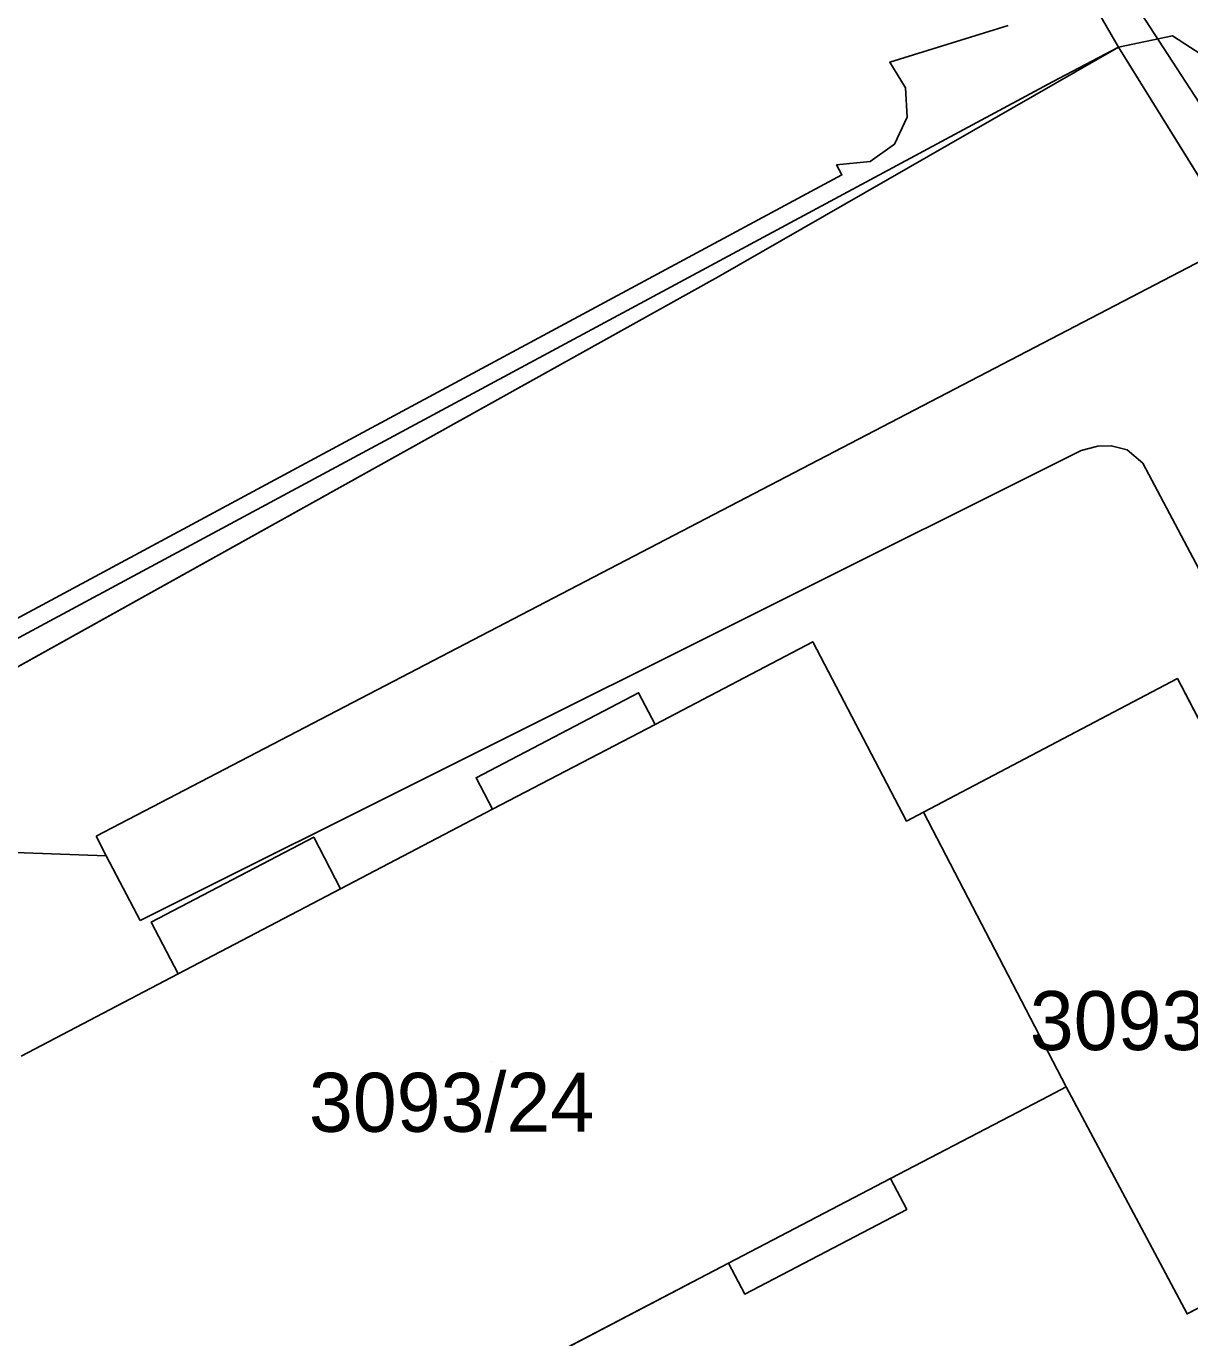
# Model space of a CAD drawing. Extents: x -264070 to -262271, y -1238894 to -1238141.
# Drawn here: x -263068.73 to -263029.3, y -1238374.68 to -1238330.23 of the extents above; entities that cross this region are included whole.
import ezdxf

# ---------------------------------------------------------------- set-up
doc = ezdxf.new("R2010")
doc.units = 0
for name, color, linetype in [('body_kn', 7, 'Continuous'), ('kladpar_druhypozemkov', 7, 'Continuous'), ('kladpar_hranice', 7, 'Continuous'), ('kladpar_parcelnecisla', 7, 'Continuous'), ('kladpar_plochy', 7, 'Continuous'), ('tarchy_linie', 7, 'Continuous'), ('zappar_hrandruhpozemk', 7, 'Continuous')]:
    doc.layers.add(name, color=color, linetype=linetype)

msp = doc.modelspace()

# ---------------------------------------------------------------- linework, layer by layer
at = {"layer": 'body_kn'}
for p, q in [((-263029.89, -1238330.55), (-263029.89, -1238330.55)), ((-263031.71, -1238330.94), (-263031.71, -1238330.94)), ((-263031.71, -1238330.94), (-263031.71, -1238330.94)), ((-263039.47, -1238331.45), (-263039.47, -1238331.45)), ((-263033.95, -1238332.12), (-263033.95, -1238332.12)), ((-263038.94, -1238332.32), (-263038.94, -1238332.32)), ((-263038.88, -1238333.31), (-263038.88, -1238333.31)), ((-263039.31, -1238334.23), (-263039.31, -1238334.23)), ((-263040.13, -1238334.82), (-263040.13, -1238334.82)), ((-263041.27, -1238334.93), (-263041.27, -1238334.93)), ((-263041.09, -1238335.27), (-263041.09, -1238335.27)), ((-263043.89, -1238337.46), (-263043.89, -1238337.46)), ((-263045.28, -1238338.72), (-263045.28, -1238338.72)), ((-263032.98, -1238344.61), (-263032.98, -1238344.61)), ((-263032.42, -1238344.46), (-263032.42, -1238344.46)), ((-263031.96, -1238344.45), (-263031.96, -1238344.45)), ((-263031.42, -1238344.59), (-263031.42, -1238344.59)), ((-263030.89, -1238345.04), (-263030.89, -1238345.04)), ((-263042.08, -1238351.09), (-263042.08, -1238351.09)), ((-263029.72, -1238352.34), (-263029.72, -1238352.34)), ((-263047.98, -1238352.82), (-263047.98, -1238352.82)), ((-263047.98, -1238352.82), (-263047.98, -1238352.82)), ((-263047.42, -1238353.89), (-263047.42, -1238353.89)), ((-263053.49, -1238355.7), (-263053.49, -1238355.7)), ((-263052.93, -1238356.77), (-263052.93, -1238356.77)), ((-263052.93, -1238356.77), (-263052.93, -1238356.77)), ((-263038.32, -1238356.87), (-263038.32, -1238356.87)), ((-263038.32, -1238356.87), (-263038.32, -1238356.87)), ((-263038.9, -1238357.17), (-263038.9, -1238357.17)), ((-263066.37, -1238357.68), (-263066.37, -1238357.68)), ((-263058.99, -1238357.71), (-263058.99, -1238357.71)), ((-263066.03, -1238358.35), (-263066.03, -1238358.35)), ((-263066.03, -1238358.35), (-263066.03, -1238358.35)), ((-263058.08, -1238359.47), (-263058.08, -1238359.47)), ((-263064.87, -1238360.54), (-263064.87, -1238360.54)), ((-263064.5, -1238360.59), (-263064.5, -1238360.59)), ((-263063.58, -1238362.34), (-263063.58, -1238362.34)), ((-263063.58, -1238362.34), (-263063.58, -1238362.34)), ((-263033.49, -1238366.18), (-263033.49, -1238366.18)), ((-263034.07, -1238366.48), (-263034.07, -1238366.48)), ((-263039.44, -1238369.28), (-263039.44, -1238369.28)), ((-263039.44, -1238369.28), (-263039.44, -1238369.28)), ((-263038.89, -1238370.33), (-263038.89, -1238370.33)), ((-263044.93, -1238372.15), (-263044.93, -1238372.15)), ((-263044.38, -1238373.2), (-263044.38, -1238373.2)), ((-263029.39, -1238373.87), (-263029.39, -1238373.87))]:
    msp.add_line(p, q, dxfattribs=at)
at = {"layer": 'kladpar_druhypozemkov'}
msp.add_line((-263052.97, -1238365.3), (-263052.97, -1238365.3), dxfattribs=at)
at = {"layer": 'kladpar_hranice'}
msp.add_line((-263045.28, -1238338.72), (-263031.71, -1238330.94), dxfattribs=at)
for points in [[(-263043.08, -1238311.28), (-263031.71, -1238330.94), (-263045.28, -1238338.72), (-263079.65, -1238357.85), (-263080.9, -1238358.55), (-263085.65, -1238359.08), (-263088.38, -1238357.79), (-263089.15, -1238356.45), (-263089.56, -1238355.75), (-263091.83, -1238351.81), (-263093.15, -1238349.53), (-263088.75, -1238347.18), (-263088.09, -1238346.83), (-263087.63, -1238346.58), (-263087.98, -1238345.96), (-263090.48, -1238341.55), (-263091.19, -1238340.31), (-263099.43, -1238325.24)], [(-262953.6, -1238468.49), (-262957.3, -1238460.54), (-262959.85, -1238455.57), (-262962.48, -1238450.48), (-262963.34, -1238448.77), (-262965.64, -1238444.26), (-262976.8, -1238421.88), (-262977.77, -1238419.82), (-262978.15, -1238418.98), (-262982.34, -1238410.16), (-262990.33, -1238397.74), (-262993.04, -1238393.3), (-263003.57, -1238377.09), (-263013.81, -1238360.11), (-263015.19, -1238357.84), (-263025.58, -1238340.99), (-263027.64, -1238337.51), (-263031.71, -1238330.94), (-263043.08, -1238311.28)], [(-263035.46, -1238330.2), (-263039.47, -1238331.45), (-263038.94, -1238332.32), (-263038.88, -1238333.31), (-263039.31, -1238334.23), (-263040.13, -1238334.82), (-263041.27, -1238334.93), (-263041.09, -1238335.27), (-263071.03, -1238351.37), (-263071.32, -1238351.51), (-263071.7, -1238351.69), (-263077.45, -1238340.89), (-263079.24, -1238337.49), (-263079.98, -1238336.1), (-263081.77, -1238332.74), (-263082.21, -1238332.06), (-263082.91, -1238332.6), (-263083.83, -1238332.77), (-263084.64, -1238332.55), (-263085.34, -1238331.91), (-263085.67, -1238330.88), (-263085.4, -1238329.85), (-263086.55, -1238330.28), (-263089.7, -1238319.88)], [(-263089.7, -1238319.88), (-263086.55, -1238330.28), (-263085.4, -1238329.85), (-263085.67, -1238330.88), (-263085.34, -1238331.91), (-263084.64, -1238332.55), (-263083.83, -1238332.77), (-263082.91, -1238332.6), (-263082.21, -1238332.06), (-263081.77, -1238332.74), (-263079.98, -1238336.1), (-263079.24, -1238337.49), (-263077.45, -1238340.89), (-263071.7, -1238351.69), (-263071.32, -1238351.51), (-263071.03, -1238351.37), (-263041.09, -1238335.27), (-263041.27, -1238334.93), (-263040.13, -1238334.82), (-263039.31, -1238334.23), (-263038.88, -1238333.31), (-263038.94, -1238332.32), (-263039.47, -1238331.45), (-263035.46, -1238330.2)], [(-263031.71, -1238330.94), (-263027.64, -1238337.51)], [(-263079.65, -1238357.85), (-263045.28, -1238338.72)], [(-263047.98, -1238352.82), (-263047.42, -1238353.89), (-263042.08, -1238351.09), (-263038.9, -1238357.17), (-263038.32, -1238356.87), (-263033.49, -1238366.18), (-263034.07, -1238366.48), (-263039.44, -1238369.28), (-263038.89, -1238370.33), (-263044.38, -1238373.2), (-263044.93, -1238372.15), (-263060.89, -1238380.49), (-263060.34, -1238381.53), (-263065.83, -1238384.4), (-263066.38, -1238383.36), (-263071.91, -1238386.25)], [(-263020.82, -1238369.39), (-263029.72, -1238352.34), (-263038.32, -1238356.87), (-263038.9, -1238357.17), (-263042.08, -1238351.09), (-263047.42, -1238353.89)], [(-263038.32, -1238356.87), (-263029.72, -1238352.34), (-263020.82, -1238369.39), (-263023.81, -1238370.95), (-263023.35, -1238371.83), (-263026.02, -1238373.23), (-263026.48, -1238372.35), (-263027.76, -1238373.02), (-263029.39, -1238373.87), (-263033.49, -1238366.18), (-263038.32, -1238356.87)], [(-263047.42, -1238353.89), (-263047.98, -1238352.82), (-263053.49, -1238355.7), (-263052.93, -1238356.77), (-263058.08, -1238359.47), (-263058.99, -1238357.71), (-263064.5, -1238360.59), (-263063.58, -1238362.34), (-263068.91, -1238365.14)], [(-263068.91, -1238365.14), (-263063.58, -1238362.34), (-263064.5, -1238360.59), (-263058.99, -1238357.71), (-263058.08, -1238359.47), (-263052.93, -1238356.77), (-263053.49, -1238355.7), (-263047.98, -1238352.82)], [(-263071.91, -1238386.25), (-263066.38, -1238383.36), (-263065.83, -1238384.4), (-263060.34, -1238381.53), (-263060.89, -1238380.49), (-263044.93, -1238372.15), (-263044.38, -1238373.2), (-263038.89, -1238370.33), (-263039.44, -1238369.28), (-263034.07, -1238366.48), (-263033.49, -1238366.18), (-263029.39, -1238373.87), (-263027.76, -1238373.02)]]:
    msp.add_lwpolyline(points, dxfattribs=at)
at = {"layer": 'kladpar_plochy'}
for p, q in [((-263045.28, -1238338.72), (-263031.71, -1238330.94)), ((-263031.71, -1238330.94), (-263027.64, -1238337.51)), ((-263079.65, -1238357.85), (-263045.28, -1238338.72)), ((-263042.08, -1238351.09), (-263047.42, -1238353.89)), ((-263038.9, -1238357.17), (-263042.08, -1238351.09)), ((-263029.72, -1238352.34), (-263038.32, -1238356.87)), ((-263020.82, -1238369.39), (-263029.72, -1238352.34)), ((-263047.98, -1238352.82), (-263053.49, -1238355.7)), ((-263047.42, -1238353.89), (-263047.98, -1238352.82)), ((-263053.49, -1238355.7), (-263052.93, -1238356.77)), ((-263052.93, -1238356.77), (-263058.08, -1238359.47)), ((-263038.32, -1238356.87), (-263038.9, -1238357.17)), ((-263058.99, -1238357.71), (-263064.5, -1238360.59)), ((-263058.08, -1238359.47), (-263058.99, -1238357.71)), ((-263064.5, -1238360.59), (-263063.58, -1238362.34)), ((-263063.58, -1238362.34), (-263068.91, -1238365.14)), ((-263034.07, -1238366.48), (-263033.49, -1238366.18)), ((-263033.49, -1238366.18), (-263029.39, -1238373.87)), ((-263039.44, -1238369.28), (-263034.07, -1238366.48)), ((-263038.89, -1238370.33), (-263039.44, -1238369.28)), ((-263044.38, -1238373.2), (-263038.89, -1238370.33)), ((-263060.89, -1238380.49), (-263044.93, -1238372.15)), ((-263044.93, -1238372.15), (-263044.38, -1238373.2)), ((-263029.39, -1238373.87), (-263027.76, -1238373.02))]:
    msp.add_line(p, q, dxfattribs=at)
for points in [[(-263043.08, -1238311.28), (-263031.71, -1238330.94), (-263045.28, -1238338.72), (-263079.65, -1238357.85), (-263080.9, -1238358.55), (-263085.65, -1238359.08), (-263088.38, -1238357.79), (-263089.15, -1238356.45), (-263089.56, -1238355.75), (-263091.83, -1238351.81), (-263093.15, -1238349.53), (-263088.75, -1238347.18), (-263088.09, -1238346.83), (-263087.63, -1238346.58), (-263087.98, -1238345.96), (-263090.48, -1238341.55), (-263091.19, -1238340.31), (-263099.43, -1238325.24)], [(-262953.6, -1238468.49), (-262957.3, -1238460.54), (-262959.85, -1238455.57), (-262962.48, -1238450.48), (-262963.34, -1238448.77), (-262965.64, -1238444.26), (-262976.8, -1238421.88), (-262977.77, -1238419.82), (-262978.15, -1238418.98), (-262982.34, -1238410.16), (-262990.33, -1238397.74), (-262993.04, -1238393.3), (-263003.57, -1238377.09), (-263013.81, -1238360.11), (-263015.19, -1238357.84), (-263025.58, -1238340.99), (-263027.64, -1238337.51), (-263031.71, -1238330.94), (-263043.08, -1238311.28)], [(-263035.46, -1238330.2), (-263039.47, -1238331.45), (-263038.94, -1238332.32), (-263038.88, -1238333.31), (-263039.31, -1238334.23), (-263040.13, -1238334.82), (-263041.27, -1238334.93), (-263041.09, -1238335.27), (-263071.03, -1238351.37), (-263071.32, -1238351.51), (-263071.7, -1238351.69), (-263077.45, -1238340.89), (-263079.24, -1238337.49), (-263079.98, -1238336.1), (-263081.77, -1238332.74), (-263082.21, -1238332.06), (-263082.91, -1238332.6), (-263083.83, -1238332.77), (-263084.64, -1238332.55), (-263085.34, -1238331.91), (-263085.67, -1238330.88), (-263085.4, -1238329.85), (-263086.55, -1238330.28), (-263089.7, -1238319.88)], [(-263089.7, -1238319.88), (-263086.55, -1238330.28), (-263085.4, -1238329.85), (-263085.67, -1238330.88), (-263085.34, -1238331.91), (-263084.64, -1238332.55), (-263083.83, -1238332.77), (-263082.91, -1238332.6), (-263082.21, -1238332.06), (-263081.77, -1238332.74), (-263079.98, -1238336.1), (-263079.24, -1238337.49), (-263077.45, -1238340.89), (-263071.7, -1238351.69), (-263071.32, -1238351.51), (-263071.03, -1238351.37), (-263041.09, -1238335.27), (-263041.27, -1238334.93), (-263040.13, -1238334.82), (-263039.31, -1238334.23), (-263038.88, -1238333.31), (-263038.94, -1238332.32), (-263039.47, -1238331.45), (-263035.46, -1238330.2)], [(-263068.91, -1238365.14), (-263063.58, -1238362.34), (-263064.5, -1238360.59), (-263058.99, -1238357.71), (-263058.08, -1238359.47), (-263052.93, -1238356.77), (-263053.49, -1238355.7), (-263047.98, -1238352.82), (-263047.42, -1238353.89), (-263042.08, -1238351.09), (-263038.9, -1238357.17), (-263038.32, -1238356.87), (-263033.49, -1238366.18), (-263034.07, -1238366.48), (-263039.44, -1238369.28), (-263038.89, -1238370.33), (-263044.38, -1238373.2), (-263044.93, -1238372.15), (-263060.89, -1238380.49), (-263060.34, -1238381.53), (-263065.83, -1238384.4), (-263066.38, -1238383.36), (-263071.91, -1238386.25)]]:
    msp.add_lwpolyline(points, dxfattribs=at)
msp.add_lwpolyline([(-263038.32, -1238356.87), (-263029.72, -1238352.34), (-263020.82, -1238369.39), (-263023.81, -1238370.95), (-263023.35, -1238371.83), (-263026.02, -1238373.23), (-263026.48, -1238372.35), (-263027.76, -1238373.02), (-263029.39, -1238373.87), (-263033.49, -1238366.18)], close=True, dxfattribs=at)
at = {"layer": 'tarchy_linie'}
msp.add_lwpolyline([(-262948.78, -1238467.76), (-262950.68, -1238463.6), (-262951.23, -1238462.8), (-262954.1, -1238457.7), (-262956.07, -1238453.77), (-262962.09, -1238442.6), (-262965.81, -1238436.82), (-262971.53, -1238426.62), (-262982.46, -1238409.51), (-262990.04, -1238397.47), (-263025.67, -1238337.91), (-263039.23, -1238317.05), (-263052.69, -1238293.02), (-263056.53, -1238285.71), (-263056.4, -1238285.69)], dxfattribs=at)
at = {"layer": 'zappar_hrandruhpozemk'}
for p, q in [((-263029.89, -1238330.55), (-263031.71, -1238330.94)), ((-263043.89, -1238337.46), (-263070.79, -1238351.92)), ((-263066.37, -1238357.68), (-263027.64, -1238337.51)), ((-263064.87, -1238360.54), (-263032.98, -1238344.61)), ((-263030.89, -1238345.04), (-263018.56, -1238368.37)), ((-263052.93, -1238356.77), (-263047.42, -1238353.89)), ((-263079.65, -1238357.85), (-263066.03, -1238358.35)), ((-263066.03, -1238358.35), (-263066.37, -1238357.68)), ((-263064.87, -1238360.54), (-263066.03, -1238358.35)), ((-263063.58, -1238362.34), (-263058.08, -1238359.47)), ((-263039.44, -1238369.28), (-263044.93, -1238372.15))]:
    msp.add_line(p, q, dxfattribs=at)
for points in [[(-263027.38, -1238332.17), (-263029.27, -1238330.95), (-263029.89, -1238330.55)], [(-263031.71, -1238330.94), (-263033.95, -1238332.12), (-263043.89, -1238337.46)], [(-263032.98, -1238344.61), (-263032.42, -1238344.46), (-263031.96, -1238344.45), (-263031.42, -1238344.59), (-263030.89, -1238345.04)]]:
    msp.add_lwpolyline(points, dxfattribs=at)

# ---------------------------------------------------------------- texts
at = {"layer": 'kladpar_parcelnecisla'}
for s, p in [('3093/45', (-263034.722, -1238364.93)), ('3093/24', (-263059.154, -1238367.7))]:
    msp.add_text(s, height=2, dxfattribs=at).set_placement(p)

doc.saveas('drawing.dxf')
